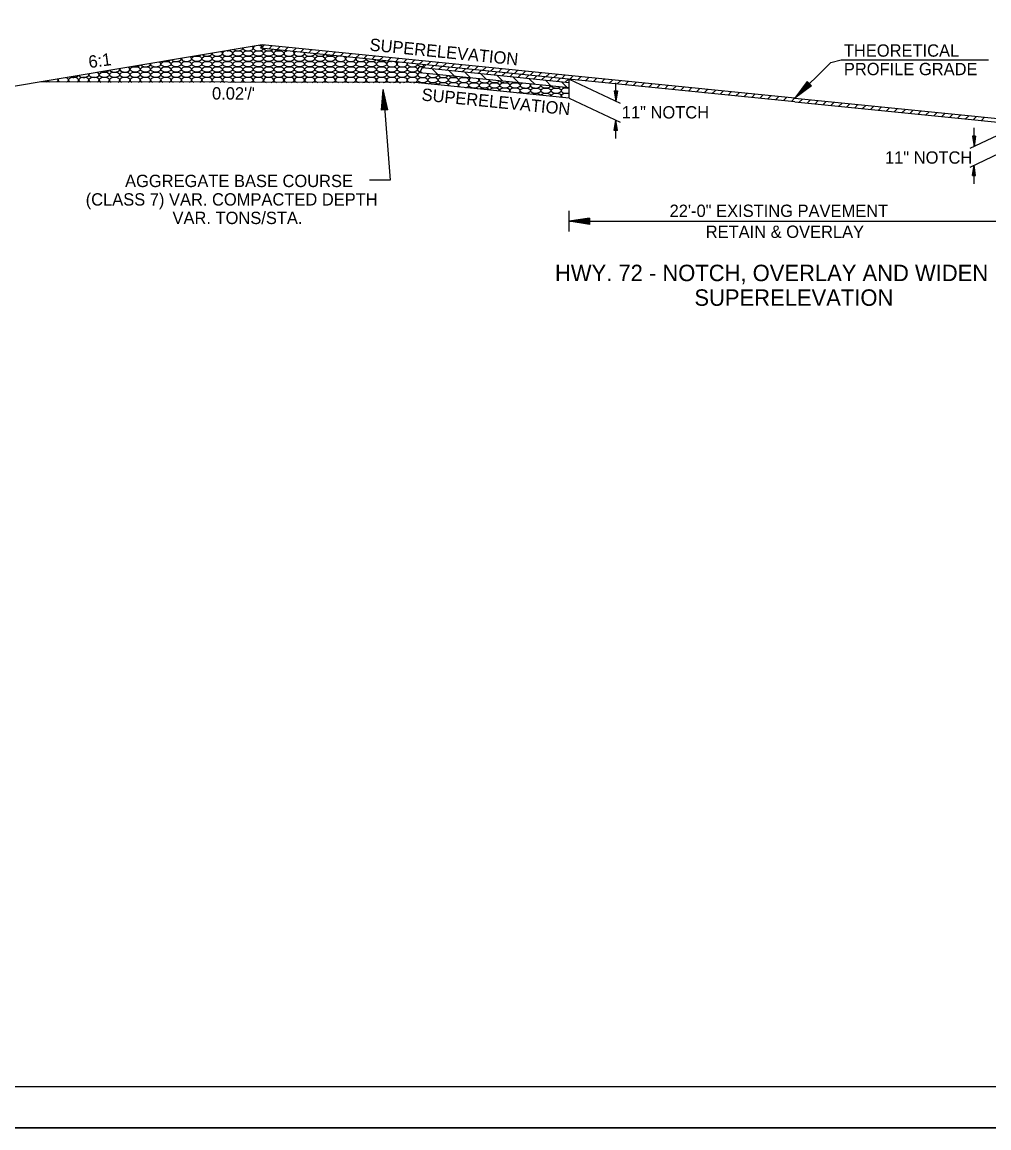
# Model space of a CAD drawing. Extents: x 1371763 to 1372860, y 385599 to 385872.
# Drawn here: x 1371806.3 to 1371853.4, y 385598.6 to 385652.4 of the extents above; entities that cross this region are included whole.
import ezdxf

# ---------------------------------------------------------------- set-up
doc = ezdxf.new("R2010")
doc.units = 0
for name, color, linetype in [('R_Border', 7, 'Continuous'), ('R_Draft', 7, 'Continuous'), ('R_Fin Surface', 7, 'Continuous'), ('R_No Plot', 7, 'Continuous')]:
    doc.layers.add(name, color=color, linetype=linetype)

msp = doc.modelspace()

# ---------------------------------------------------------------- linework, layer by layer
at = {"layer": 'R_Border'}
msp.add_line((1371927.645, 385600.577), (1371769.555, 385600.577), dxfattribs=at)
at = {"layer": 'R_Draft'}
for p, q in [((1371845.721, 385650.453), (1371846.221, 385650.578)), ((1371846.221, 385650.578), (1371853.398, 385650.578)), ((1371843.971, 385648.703), (1371845.721, 385650.453)), ((1371832.971, 385649.633), (1371835.458, 385648.461)), ((1371835.246, 385648.561), (1371835.246, 385649.461)), ((1371844.572, 385649.516), (1371843.971, 385648.703)), ((1371844.589, 385649.498), (1371844.089, 385648.821)), ((1371844.607, 385649.48), (1371844.21, 385648.942)), ((1371844.625, 385649.462), (1371844.328, 385649.06)), ((1371844.643, 385649.444), (1371844.448, 385649.18)), ((1371844.784, 385649.304), (1371844.572, 385649.516)), ((1371823.833, 385648.125), (1371823.905, 385649.133)), ((1371823.858, 385648.127), (1371823.918, 385648.967)), ((1371824.132, 385648.148), (1371823.905, 385649.133)), ((1371823.905, 385649.133), (1371824.248, 385644.717)), ((1371824.107, 385648.146), (1371823.918, 385648.967)), ((1371835.171, 385649.061), (1371835.246, 385648.561)), ((1371835.171, 385649.061), (1371835.321, 385649.061)), ((1371835.183, 385649.061), (1371835.246, 385648.644)), ((1371835.196, 385649.061), (1371835.246, 385648.73)), ((1371835.208, 385649.061), (1371835.246, 385648.814)), ((1371835.221, 385649.061), (1371835.246, 385648.898)), ((1371835.234, 385649.061), (1371835.246, 385648.982)), ((1371835.321, 385649.061), (1371835.246, 385648.561)), ((1371835.27, 385649.061), (1371835.246, 385648.898)), ((1371835.295, 385649.061), (1371835.246, 385648.73)), ((1371835.308, 385649.061), (1371835.246, 385648.644)), ((1371835.283, 385649.061), (1371835.246, 385648.814)), ((1371835.257, 385649.061), (1371835.246, 385648.982)), ((1371844.784, 385649.304), (1371843.971, 385648.703)), ((1371844.766, 385649.321), (1371844.089, 385648.821)), ((1371844.748, 385649.339), (1371844.21, 385648.942)), ((1371844.731, 385649.357), (1371844.328, 385649.06)), ((1371844.712, 385649.376), (1371844.448, 385649.18)), ((1371844.661, 385649.426), (1371844.566, 385649.298)), ((1371844.694, 385649.393), (1371844.566, 385649.298)), ((1371823.883, 385648.129), (1371823.932, 385648.795)), ((1371823.908, 385648.131), (1371823.944, 385648.629)), ((1371824.082, 385648.144), (1371823.932, 385648.795)), ((1371823.934, 385648.133), (1371823.958, 385648.46)), ((1371824.057, 385648.142), (1371823.944, 385648.629)), ((1371824.031, 385648.14), (1371823.958, 385648.46)), ((1371832.971, 385648.713), (1371835.458, 385647.541)), ((1371824.132, 385648.148), (1371823.833, 385648.125)), ((1371823.959, 385648.134), (1371823.97, 385648.294)), ((1371824.006, 385648.138), (1371823.97, 385648.294)), ((1371835.171, 385647.141), (1371835.246, 385647.641)), ((1371835.183, 385647.141), (1371835.246, 385647.557)), ((1371835.196, 385647.141), (1371835.246, 385647.471)), ((1371835.208, 385647.141), (1371835.246, 385647.388)), ((1371835.221, 385647.141), (1371835.246, 385647.303)), ((1371835.321, 385647.141), (1371835.246, 385647.641)), ((1371835.246, 385646.741), (1371835.246, 385647.641)), ((1371835.308, 385647.141), (1371835.246, 385647.557)), ((1371835.295, 385647.141), (1371835.246, 385647.471)), ((1371835.283, 385647.141), (1371835.246, 385647.388)), ((1371835.27, 385647.141), (1371835.246, 385647.303)), ((1371854.971, 385647.433), (1371852.483, 385646.261)), ((1371835.321, 385647.141), (1371835.171, 385647.141)), ((1371835.234, 385647.141), (1371835.246, 385647.22)), ((1371835.257, 385647.141), (1371835.246, 385647.22)), ((1371852.621, 385646.861), (1371852.696, 385646.361)), ((1371852.771, 385646.861), (1371852.621, 385646.861)), ((1371852.633, 385646.861), (1371852.696, 385646.444)), ((1371852.646, 385646.861), (1371852.696, 385646.53)), ((1371852.659, 385646.861), (1371852.696, 385646.614)), ((1371852.671, 385646.861), (1371852.696, 385646.698)), ((1371852.684, 385646.861), (1371852.696, 385646.782)), ((1371852.696, 385646.361), (1371852.696, 385647.261)), ((1371852.771, 385646.861), (1371852.696, 385646.361)), ((1371852.72, 385646.861), (1371852.696, 385646.698)), ((1371852.746, 385646.861), (1371852.696, 385646.53)), ((1371852.758, 385646.861), (1371852.696, 385646.444)), ((1371852.733, 385646.861), (1371852.696, 385646.614)), ((1371852.708, 385646.861), (1371852.696, 385646.782)), ((1371854.971, 385646.513), (1371852.483, 385645.341)), ((1371852.621, 385644.941), (1371852.696, 385645.441)), ((1371852.633, 385644.941), (1371852.696, 385645.357)), ((1371852.646, 385644.941), (1371852.696, 385645.271)), ((1371852.659, 385644.941), (1371852.696, 385645.188)), ((1371852.771, 385644.941), (1371852.696, 385645.441)), ((1371852.696, 385644.541), (1371852.696, 385645.441)), ((1371852.758, 385644.941), (1371852.696, 385645.357)), ((1371852.746, 385644.941), (1371852.696, 385645.271)), ((1371852.733, 385644.941), (1371852.696, 385645.188)), ((1371824.248, 385644.717), (1371823.248, 385644.717)), ((1371852.621, 385644.941), (1371852.771, 385644.941)), ((1371852.672, 385644.941), (1371852.696, 385645.103)), ((1371852.684, 385644.941), (1371852.696, 385645.02)), ((1371852.72, 385644.941), (1371852.696, 385645.103)), ((1371852.708, 385644.941), (1371852.696, 385645.02)), ((1371832.971, 385642.217), (1371832.971, 385643.217)), ((1371833.971, 385642.867), (1371832.971, 385642.717)), ((1371833.971, 385642.567), (1371832.971, 385642.717)), ((1371832.971, 385642.717), (1371854.971, 385642.717)), ((1371833.971, 385642.842), (1371833.138, 385642.717)), ((1371833.971, 385642.592), (1371833.138, 385642.717)), ((1371833.971, 385642.817), (1371833.31, 385642.717)), ((1371833.971, 385642.618), (1371833.31, 385642.717)), ((1371833.971, 385642.792), (1371833.476, 385642.717)), ((1371833.971, 385642.643), (1371833.476, 385642.717)), ((1371833.971, 385642.766), (1371833.646, 385642.717)), ((1371833.971, 385642.668), (1371833.646, 385642.717)), ((1371833.971, 385642.741), (1371833.813, 385642.717)), ((1371833.971, 385642.694), (1371833.813, 385642.717)), ((1371833.971, 385642.867), (1371833.971, 385642.567))]:
    msp.add_line(p, q, dxfattribs=at)
at = {"layer": 'R_Fin Surface'}
for p, q in [((1371818.01, 385651.299), (1371802.01, 385648.632)), ((1371818.01, 385651.299), (1371817.929, 385651.137)), ((1371817.955, 385651.134), (1371818.11, 385651.289)), ((1371818.341, 385651.096), (1371818.496, 385651.25)), ((1371818.727, 385651.057), (1371818.881, 385651.212)), ((1371819.113, 385651.019), (1371819.267, 385651.173)), ((1371819.498, 385650.98), (1371819.653, 385651.134)), ((1371819.884, 385650.941), (1371820.038, 385651.096)), ((1371820.27, 385650.903), (1371820.424, 385651.057)), ((1371820.655, 385650.864), (1371820.81, 385651.019)), ((1371821.041, 385650.826), (1371821.196, 385650.98)), ((1371821.427, 385650.787), (1371821.581, 385650.942)), ((1371821.812, 385650.749), (1371821.967, 385650.903)), ((1371822.198, 385650.71), (1371822.353, 385650.865)), ((1371822.584, 385650.671), (1371822.738, 385650.826)), ((1371822.969, 385650.633), (1371823.124, 385650.787)), ((1371823.355, 385650.594), (1371823.51, 385650.749)), ((1371823.741, 385650.556), (1371823.895, 385650.71)), ((1371824.127, 385650.517), (1371824.281, 385650.672)), ((1371824.512, 385650.479), (1371824.667, 385650.633)), ((1371824.898, 385650.44), (1371825.052, 385650.595)), ((1371825.284, 385650.401), (1371825.438, 385650.556)), ((1371825.669, 385650.363), (1371825.824, 385650.517)), ((1371825.809, 385650.179), (1371825.69, 385649.941)), ((1371825.726, 385650.012), (1371825.809, 385649.929)), ((1371825.89, 385650.341), (1371825.809, 385650.179)), ((1371825.839, 385650.176), (1371825.993, 385650.33)), ((1371826.055, 385650.324), (1371826.21, 385650.479)), ((1371826.225, 385650.137), (1371826.379, 385650.292)), ((1371826.317, 385650.128), (1371826.595, 385649.85)), ((1371826.441, 385650.286), (1371826.595, 385650.44)), ((1371826.61, 385650.099), (1371826.765, 385650.253)), ((1371826.826, 385650.247), (1371826.981, 385650.402)), ((1371826.996, 385650.06), (1371827.151, 385650.215)), ((1371827.103, 385650.05), (1371827.38, 385649.772)), ((1371827.212, 385650.209), (1371827.367, 385650.363)), ((1371827.382, 385650.022), (1371827.536, 385650.176)), ((1371827.598, 385650.17), (1371827.752, 385650.325)), ((1371827.767, 385649.983), (1371827.922, 385650.138)), ((1371827.888, 385649.971), (1371828.166, 385649.693)), ((1371827.983, 385650.131), (1371828.138, 385650.286)), ((1371828.153, 385649.944), (1371828.308, 385650.099)), ((1371828.369, 385650.093), (1371828.524, 385650.247)), ((1371828.539, 385649.906), (1371828.693, 385650.06)), ((1371828.755, 385650.054), (1371828.909, 385650.209)), ((1371828.924, 385649.867), (1371829.079, 385650.022)), ((1371829.141, 385650.016), (1371829.295, 385650.17)), ((1371829.31, 385649.829), (1371829.465, 385649.983)), ((1371829.526, 385649.977), (1371829.681, 385650.132)), ((1371829.912, 385649.939), (1371830.066, 385650.093)), ((1371830.298, 385649.9), (1371830.452, 385650.055)), ((1371830.683, 385649.861), (1371830.838, 385650.016)), ((1371831.069, 385649.823), (1371831.224, 385649.977)), ((1371825.452, 385649.465), (1371807.224, 385649.501)), ((1371832.971, 385648.713), (1371825.452, 385649.465)), ((1371828.674, 385649.892), (1371828.952, 385649.615)), ((1371829.46, 385649.814), (1371829.737, 385649.536)), ((1371829.696, 385649.79), (1371829.85, 385649.945)), ((1371830.082, 385649.752), (1371830.236, 385649.906)), ((1371830.245, 385649.735), (1371830.523, 385649.457)), ((1371830.467, 385649.713), (1371830.622, 385649.868)), ((1371830.853, 385649.674), (1371831.007, 385649.829)), ((1371831.031, 385649.657), (1371831.309, 385649.379)), ((1371831.239, 385649.636), (1371831.393, 385649.79)), ((1371831.455, 385649.784), (1371831.609, 385649.939)), ((1371831.624, 385649.597), (1371831.779, 385649.752)), ((1371831.817, 385649.578), (1371832.094, 385649.3)), ((1371831.84, 385649.746), (1371831.995, 385649.9)), ((1371832.01, 385649.559), (1371832.165, 385649.713)), ((1371832.226, 385649.707), (1371832.381, 385649.862)), ((1371832.396, 385649.52), (1371832.55, 385649.675)), ((1371832.602, 385649.5), (1371832.88, 385649.222)), ((1371832.612, 385649.669), (1371832.766, 385649.823)), ((1371832.781, 385649.482), (1371832.936, 385649.636)), ((1371832.971, 385648.713), (1371832.971, 385649.633)), ((1371832.998, 385649.63), (1371833.152, 385649.785)), ((1371833.383, 385649.591), (1371833.538, 385649.746)), ((1371833.769, 385649.553), (1371833.923, 385649.707)), ((1371834.155, 385649.514), (1371834.309, 385649.669)), ((1371834.54, 385649.476), (1371834.695, 385649.63)), ((1371834.926, 385649.437), (1371835.081, 385649.592)), ((1371835.312, 385649.399), (1371835.466, 385649.553)), ((1371835.697, 385649.36), (1371835.852, 385649.515)), ((1371836.083, 385649.321), (1371836.238, 385649.476)), ((1371836.469, 385649.283), (1371836.623, 385649.437)), ((1371836.854, 385649.244), (1371837.009, 385649.399)), ((1371837.24, 385649.206), (1371837.395, 385649.36)), ((1371837.626, 385649.167), (1371837.78, 385649.322)), ((1371838.012, 385649.129), (1371838.166, 385649.283)), ((1371838.397, 385649.09), (1371838.552, 385649.245)), ((1371838.783, 385649.051), (1371838.937, 385649.206)), ((1371839.169, 385649.013), (1371839.323, 385649.167)), ((1371839.554, 385648.974), (1371839.709, 385649.129)), ((1371839.94, 385648.936), (1371840.095, 385649.09)), ((1371840.326, 385648.897), (1371840.48, 385649.052)), ((1371840.711, 385648.859), (1371840.866, 385649.013)), ((1371841.097, 385648.82), (1371841.252, 385648.975)), ((1371841.483, 385648.781), (1371841.637, 385648.936)), ((1371841.868, 385648.743), (1371842.023, 385648.897)), ((1371842.254, 385648.704), (1371842.409, 385648.859)), ((1371842.64, 385648.666), (1371842.794, 385648.82)), ((1371843.026, 385648.627), (1371843.18, 385648.782)), ((1371843.411, 385648.589), (1371843.566, 385648.743)), ((1371843.797, 385648.55), (1371843.952, 385648.705)), ((1371844.183, 385648.512), (1371844.337, 385648.666)), ((1371844.568, 385648.473), (1371844.723, 385648.627)), ((1371844.954, 385648.434), (1371845.109, 385648.589)), ((1371845.34, 385648.396), (1371845.494, 385648.55)), ((1371845.725, 385648.357), (1371845.88, 385648.512)), ((1371846.111, 385648.319), (1371846.266, 385648.473)), ((1371846.497, 385648.28), (1371846.651, 385648.435)), ((1371846.883, 385648.242), (1371847.037, 385648.396)), ((1371847.268, 385648.203), (1371847.423, 385648.357)), ((1371847.654, 385648.164), (1371847.808, 385648.319)), ((1371848.04, 385648.126), (1371848.194, 385648.28)), ((1371848.425, 385648.087), (1371848.58, 385648.242)), ((1371848.811, 385648.049), (1371848.966, 385648.203)), ((1371849.197, 385648.01), (1371849.351, 385648.165)), ((1371849.582, 385647.972), (1371849.737, 385648.126)), ((1371849.968, 385647.933), (1371850.123, 385648.088)), ((1371850.354, 385647.894), (1371850.508, 385648.049)), ((1371850.739, 385647.856), (1371850.894, 385648.01)), ((1371851.125, 385647.817), (1371851.28, 385647.972)), ((1371851.511, 385647.779), (1371851.665, 385647.933)), ((1371851.897, 385647.74), (1371852.051, 385647.895)), ((1371852.282, 385647.702), (1371852.437, 385647.856)), ((1371852.668, 385647.663), (1371852.822, 385647.818)), ((1371853.054, 385647.624), (1371853.208, 385647.779))]:
    msp.add_line(p, q, dxfattribs=at)
for points in [[(1371843.971, 385648.533), (1371825.971, 385650.333), (1371817.929, 385651.137)], [(1371843.971, 385648.703), (1371825.971, 385650.503), (1371818.01, 385651.299)], [(1371832.971, 385649.463), (1371825.809, 385650.179)], [(1371832.971, 385649.213), (1371825.69, 385649.941)], [(1371843.971, 385648.703), (1371861.971, 385646.903), (1371869.931, 385646.107)], [(1371843.971, 385648.533), (1371861.971, 385646.733), (1371870.021, 385645.928)]]:
    msp.add_lwpolyline(points, dxfattribs=at)
for centre, start_param, end_param in [((1371816.333, 385651.145), 4.630896, 5.416587), ((1371816.833, 385651.145), 3.769328, 6.278154), ((1371817.333, 385651.145), 3.146615, 6.494024), ((1371817.333, 385651.145), 0.210839, 0.617682), ((1371817.834, 385651.145), 2.299284, 6.104139), ((1371817.834, 385651.145), 0.920449, 1.465013), ((1371817.834, 385651.404), 4.879305, 5.168178), ((1371818.334, 385651.145), 3.327149, 5.716141), ((1371818.834, 385651.145), 3.793877, 5.249413), ((1371813.332, 385650.627), 4.367508, 5.679974), ((1371813.832, 385650.627), 3.633529, 6.413954), ((1371814.332, 385650.627), 3.005029, 7.042454), ((1371814.833, 385650.886), 4.484425, 5.563058), ((1371815.333, 385650.886), 3.700844, 6.346639), ((1371815.833, 385650.886), 3.076814, 6.405722), ((1371815.833, 385650.886), 0.122536, 0.687483), ((1371816.333, 385650.886), 2.082399, 6.6224), ((1371816.333, 385650.886), 0.339214, 1.681898), ((1371819.334, 385650.886), 1.957448, 6.699829), ((1371819.334, 385650.886), 0.416644, 0.802657), ((1371819.834, 385650.886), 2.474308, 6.568982), ((1371820.335, 385650.886), 2.871235, 6.172055), ((1371820.835, 385650.886), 3.255174, 5.788116), ((1371821.335, 385650.886), 3.697015, 5.346275), ((1371821.835, 385650.627), 1.817775, 6.320451), ((1371821.835, 385650.627), 0.037265, 0.94233), ((1371822.335, 385650.627), 2.396323, 6.646967), ((1371822.835, 385650.627), 2.802948, 6.240341), ((1371823.336, 385650.627), 3.184794, 5.858496), ((1371823.836, 385650.627), 3.608167, 5.435123), ((1371824.336, 385650.627), 4.381353, 4.661937), ((1371810.331, 385650.109), 4.174788, 5.872695), ((1371810.831, 385650.109), 3.50104, 6.546442), ((1371811.331, 385650.109), 2.852977, 6.717879), ((1371811.331, 385650.109), 0.434693, 0.91132), ((1371811.831, 385650.368), 4.266207, 5.781275), ((1371812.332, 385650.368), 3.567032, 6.48045), ((1371812.832, 385650.368), 2.930671, 6.496962), ((1371812.832, 385650.368), 0.213777, 0.833626), ((1371824.336, 385650.368), 1.610555, 7.432735), ((1371824.836, 385650.368), 2.314363, 6.728927), ((1371825.336, 385650.368), 2.733958, 6.309332), ((1371825.837, 385650.109), 1.562803, 4.21362), ((1371825.837, 385650.368), 3.115578, 4.720395), ((1371807.33, 385649.591), 5.513275, 6.036831), ((1371807.83, 385649.591), 3.369397, 3.914552), ((1371807.83, 385649.591), 5.502502, 6.591994), ((1371808.33, 385649.591), 2.682934, 3.925441), ((1371807.83, 385649.591), 0.308809, 0.3949), ((1371808.33, 385649.591), 0.91534, 1.081363), ((1371808.33, 385649.591), 5.491613, 7.198525), ((1371808.83, 385649.591), 5.480604, 10.219636), ((1371808.83, 385649.85), 4.090217, 5.957265), ((1371809.331, 385649.591), 5.469469, 10.230771), ((1371809.331, 385649.85), 3.435257, 6.370353), ((1371809.831, 385649.85), 2.770903, 6.94648), ((1371809.831, 385649.591), 5.458202, 10.242038), ((1371809.331, 385649.85), 0.087168, 0.32904), ((1371809.831, 385649.85), 0.663295, 0.993394), ((1371810.331, 385649.591), 5.446797, 10.253443), ((1371810.831, 385649.591), 5.435247, 10.264993), ((1371811.331, 385649.591), 5.423545, 10.276695), ((1371811.831, 385649.591), 5.411683, 10.288556), ((1371812.332, 385649.591), 5.399653, 10.300586), ((1371812.832, 385649.591), 5.387446, 10.312794), ((1371813.332, 385649.591), 5.37505, 10.325189), ((1371813.832, 385649.591), 5.362457, 10.337783), ((1371814.332, 385649.591), 5.349653, 10.350587), ((1371814.833, 385649.591), 5.336625, 10.363615), ((1371815.333, 385649.591), 5.323359, 10.37688), ((1371815.833, 385649.591), 5.309839, 10.3904), ((1371816.333, 385649.591), 5.296048, 10.404192), ((1371816.833, 385649.591), 5.281964, 10.418275), ((1371817.333, 385649.591), 2.072509, 4.149487), ((1371817.333, 385649.591), 5.267567, 8.355694), ((1371817.834, 385649.591), 5.25283, 10.447409), ((1371818.334, 385649.591), 5.237726, 10.462514), ((1371818.834, 385649.591), 5.222221, 10.478019), ((1371819.334, 385649.591), 5.206277, 10.493963), ((1371819.834, 385649.591), 5.189851, 10.510388), ((1371820.335, 385649.591), 5.172892, 10.527348), ((1371820.835, 385649.591), 5.155337, 10.544902), ((1371821.335, 385649.591), 5.137115, 10.563125), ((1371821.835, 385649.591), 5.118135, 10.582105), ((1371822.335, 385649.591), 5.098286, 10.601954), ((1371822.835, 385649.591), 5.077428, 10.622812), ((1371823.336, 385649.591), 0.515117, 4.361676), ((1371823.336, 385649.591), 5.055378, 6.798302), ((1371823.836, 385649.591), 0.082141, 4.385162), ((1371823.836, 385649.591), 5.031892, 6.365326), ((1371824.336, 385649.591), 3.060738, 4.410423), ((1371824.336, 385649.591), 5.006631, 9.343923), ((1371824.836, 385649.591), 4.979097, 9.744802), ((1371824.836, 385649.591), 3.461617, 4.437957), ((1371825.336, 385649.591), 0.555231, 4.468546), ((1371825.336, 385649.591), 4.948509, 6.838417), ((1371825.837, 385649.85), 2.156879, 6.710569), ((1371825.837, 385649.332), 0.608059, 2.152046), ((1371826.337, 385649.85), 2.749153, 6.294137), ((1371826.337, 385649.332), 0.153349, 2.606756), ((1371826.837, 385649.85), 3.130664, 5.912626), ((1371826.837, 385649.332), 6.050593, 9.275882), ((1371827.337, 385649.332), 1.499815, 3.385413), ((1371827.337, 385649.85), 3.542854, 5.500435), ((1371827.337, 385649.332), 5.657877, 7.783), ((1371827.837, 385649.332), 1.425571, 3.878467), ((1371827.837, 385649.85), 4.165379, 4.877911), ((1371827.837, 385649.332), 5.164823, 7.708756), ((1371828.337, 385649.591), 2.246756, 6.796534), ((1371828.838, 385649.591), 2.679362, 6.363928), ((1371829.338, 385649.591), 3.062093, 5.981197), ((1371829.838, 385649.591), 3.463161, 5.580129), ((1371830.338, 385649.591), 4.004781, 5.038509), ((1371830.838, 385649.332), 2.153975, 6.889315), ((1371828.337, 385649.073), 0.71091, 2.049195), ((1371828.838, 385649.073), 0.226426, 2.533678), ((1371829.338, 385649.073), 6.11844, 9.208035), ((1371829.838, 385649.073), 5.73147, 9.595005), ((1371830.338, 385649.073), 5.270657, 10.055818), ((1371830.838, 385648.814), 0.829406, 1.930699), ((1371831.338, 385649.332), 2.608186, 6.435104), ((1371831.338, 385648.814), 0.301957, 2.458148), ((1371831.839, 385649.332), 2.994045, 6.049245), ((1371831.839, 385648.814), 6.186408, 9.140067), ((1371832.339, 385648.814), 5.803069, 9.523406), ((1371832.339, 385649.332), 3.386898, 5.656392), ((1371832.839, 385648.814), 1.016108, 3.677712), ((1371832.839, 385649.073), 1.016108, 5.267077), ((1371832.839, 385649.332), 3.880717, 5.162573)]:
    msp.add_ellipse(centre, major_axis=(0.25, 0), ratio=0.517889, start_param=start_param, end_param=end_param, dxfattribs=at)
for centre in [(1371814.833, 385650.627), (1371815.333, 385650.627), (1371815.833, 385650.627), (1371816.333, 385650.627), (1371816.833, 385650.886), (1371816.833, 385650.627), (1371817.333, 385650.886), (1371817.333, 385650.627), (1371817.834, 385650.886), (1371817.834, 385650.627), (1371818.334, 385650.886), (1371818.334, 385650.627), (1371818.834, 385650.886), (1371818.834, 385650.627), (1371819.334, 385650.627), (1371819.834, 385650.627), (1371820.335, 385650.627), (1371820.835, 385650.627), (1371821.335, 385650.627), (1371810.331, 385649.85), (1371810.831, 385649.85), (1371811.331, 385649.85), (1371811.831, 385650.109), (1371811.831, 385649.85), (1371812.332, 385650.109), (1371812.332, 385649.85), (1371812.832, 385650.109), (1371812.832, 385649.85), (1371813.332, 385650.368), (1371813.332, 385650.109), (1371813.332, 385649.85), (1371813.832, 385650.368), (1371813.832, 385650.109), (1371813.832, 385649.85), (1371814.332, 385650.368), (1371814.332, 385650.109), (1371814.332, 385649.85), (1371814.833, 385650.368), (1371814.833, 385650.109), (1371814.833, 385649.85), (1371815.333, 385650.368), (1371815.333, 385650.109), (1371815.333, 385649.85), (1371815.833, 385650.368), (1371815.833, 385650.109), (1371815.833, 385649.85), (1371816.333, 385650.368), (1371816.333, 385650.109), (1371816.333, 385649.85), (1371816.833, 385650.368), (1371816.833, 385650.109), (1371816.833, 385649.85), (1371817.333, 385650.368), (1371817.333, 385650.109), (1371817.333, 385649.85), (1371817.834, 385650.368), (1371817.834, 385650.109), (1371817.834, 385649.85), (1371818.334, 385650.368), (1371818.334, 385650.109), (1371818.334, 385649.85), (1371818.834, 385650.368), (1371818.834, 385650.109), (1371818.834, 385649.85), (1371819.334, 385650.368), (1371819.334, 385650.109), (1371819.334, 385649.85), (1371819.834, 385650.368), (1371819.834, 385650.109), (1371819.834, 385649.85), (1371820.335, 385650.368), (1371820.335, 385650.109), (1371820.335, 385649.85), (1371820.835, 385650.368), (1371820.835, 385650.109), (1371820.835, 385649.85), (1371821.335, 385650.368), (1371821.335, 385650.109), (1371821.335, 385649.85), (1371821.835, 385650.368), (1371821.835, 385650.109), (1371821.835, 385649.85), (1371822.335, 385650.368), (1371822.335, 385650.109), (1371822.335, 385649.85), (1371822.835, 385650.368), (1371822.835, 385650.109), (1371822.835, 385649.85), (1371823.336, 385650.368), (1371823.336, 385650.109), (1371823.336, 385649.85), (1371823.836, 385650.368), (1371823.836, 385650.109), (1371823.836, 385649.85), (1371824.336, 385650.109), (1371824.336, 385649.85), (1371824.836, 385650.109), (1371824.836, 385649.85), (1371825.336, 385650.109), (1371825.336, 385649.85), (1371825.837, 385649.591), (1371826.337, 385649.591), (1371826.837, 385649.591), (1371827.337, 385649.591), (1371827.837, 385649.591), (1371828.337, 385649.332), (1371828.838, 385649.332), (1371829.338, 385649.332), (1371829.838, 385649.332), (1371830.338, 385649.332), (1371830.838, 385649.073), (1371831.338, 385649.073), (1371831.839, 385649.073), (1371832.339, 385649.073)]:
    msp.add_ellipse(centre, major_axis=(0.25, 0), ratio=0.517889, dxfattribs=at)
at = {"layer": 'R_No Plot'}
msp.add_line((1371763.354, 385598.587), (1371930.021, 385598.587), dxfattribs=at)
for points in [[(1371763.351, 385705.254), (1371930.021, 385705.254), (1371930.021, 385598.585), (1371763.351, 385598.585)], [(1371886.515, 385703.307), (1371896.325, 385703.307), (1371896.325, 385698.367), (1371904.381, 385698.367), (1371915.98, 385698.367), (1371916.041, 385684.288), (1371927.645, 385684.288), (1371927.645, 385600.577), (1371769.555, 385600.577), (1371769.555, 385703.307)]]:
    msp.add_lwpolyline(points, close=True, dxfattribs=at)

# ---------------------------------------------------------------- texts
at = {"layer": 'R_Draft'}
for s, rotation, p in [('SUPERELEVATION', 354.2894, (1371823.229, 385651.026)), ('6:1', 7.7154, (1371809.598, 385650.17)), ("0.02'/'", 359.8854, (1371815.575, 385648.644)), ('SUPERELEVATION', 354.2894, (1371825.764, 385648.598)), ('22\'-0" EXISTING PAVEMENT', 360, (1371837.864, 385642.927)), ('RETAIN & OVERLAY', 360, (1371839.624, 385641.907))]:
    msp.add_text(s, height=0.6, rotation=rotation, dxfattribs=at).set_placement(p)
for s, height, p in [('THEORETICAL', 0.6, (1371846.354, 385650.728)), ('PROFILE GRADE', 0.6, (1371846.354, 385649.828)), ('11" NOTCH', 0.6, (1371835.535, 385647.72)), ('11" NOTCH', 0.6, (1371848.358, 385645.52)), ('AGGREGATE BASE COURSE', 0.6, (1371811.34, 385644.381)), ('(CLASS 7) VAR. COMPACTED DEPTH', 0.6, (1371809.422, 385643.481)), ('VAR. TONS/STA.', 0.6, (1371813.651, 385642.581)), ('HWY. 72 - NOTCH, OVERLAY AND WIDEN', 0.8, (1371832.282, 385639.802)), ('SUPERELEVATION', 0.8, (1371839.073, 385638.602))]:
    msp.add_text(s, height=height, dxfattribs=at).set_placement(p)

doc.saveas('drawing.dxf')
